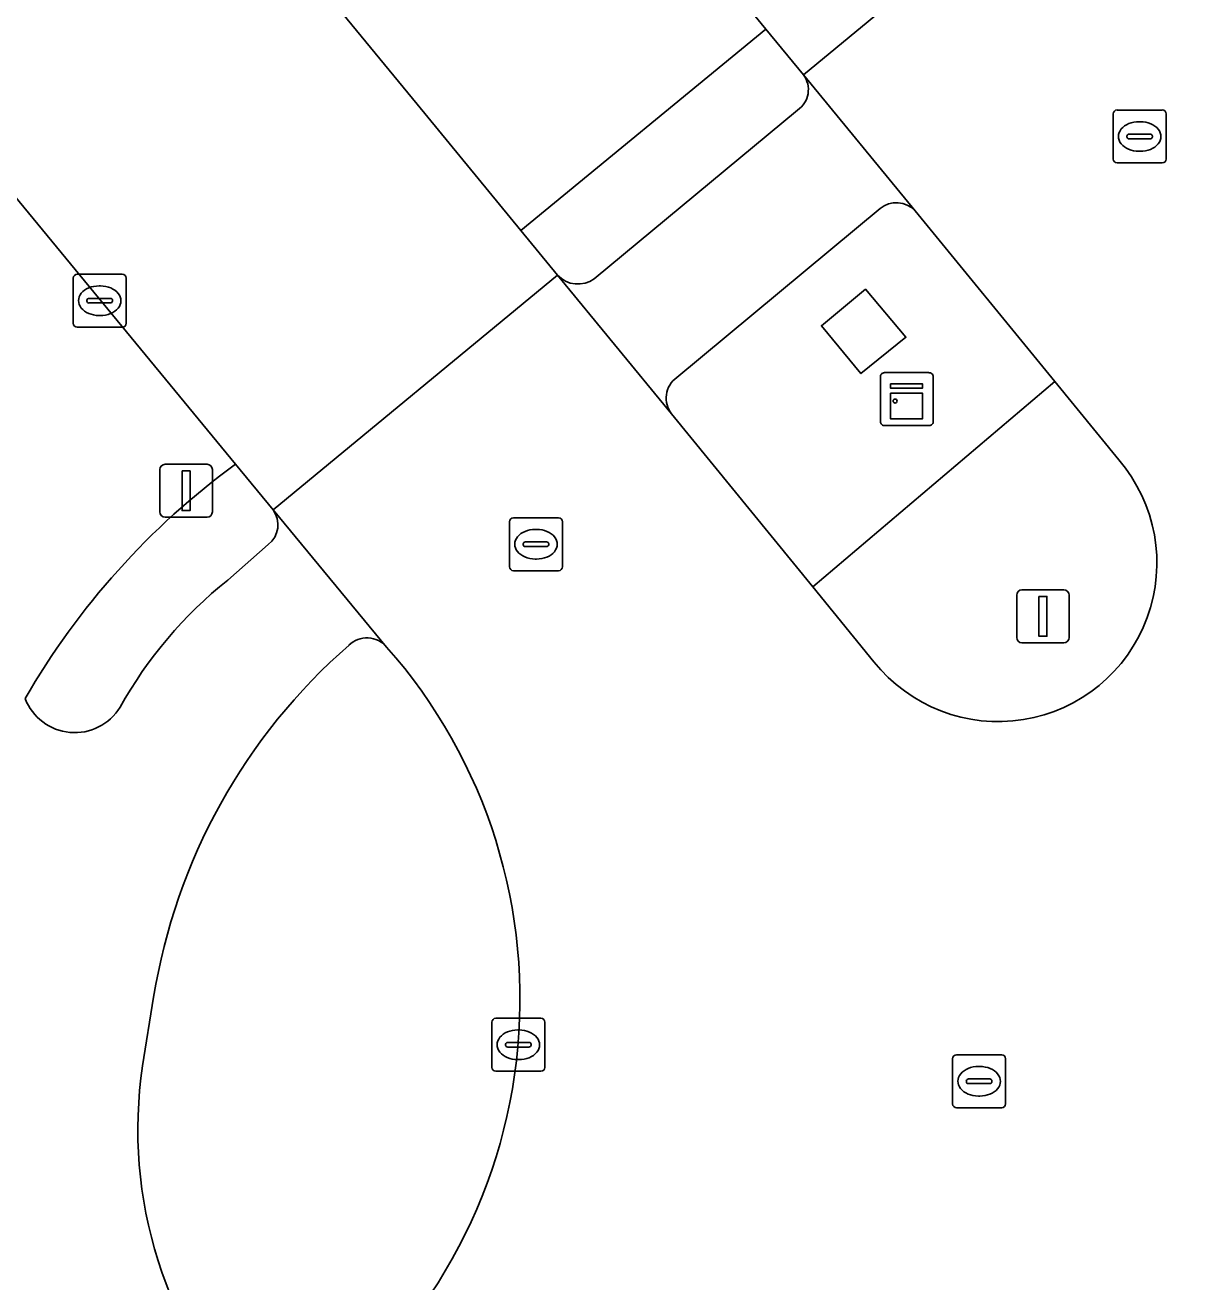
# Model space of a CAD drawing. Extents: x 156141 to 158132, y 385651 to 388333.
# Drawn here: x 157095.74 to 157117.68, y 386364.2 to 386387.93 of the extents above; entities that cross this region are included whole.
import ezdxf

# ---------------------------------------------------------------- set-up
doc = ezdxf.new("R2010")
doc.units = 0
for name, color, linetype in [('IMGEO_Berm_groen', 7, 'Continuous'), ('IMGEO_Fietspad_open', 7, 'Continuous'), ('IMGEO_Kast', 7, 'Continuous'), ('IMGEO_Kolk', 7, 'Continuous'), ('IMGEO_Lichtmast', 7, 'Continuous'), ('IMGEO_Rijbaan_lokaal_gesloten', 7, 'Continuous'), ('IMGEO_Rioolput', 7, 'Continuous'), ('IMGEO_Verkeersbordpaal', 7, 'Continuous'), ('IMGEO_Verkeerseiland_gesloten', 7, 'Continuous'), ('IMGEO_Verkeerseiland_halfverhard', 7, 'Continuous'), ('IMGEO_Verkeerseiland_open', 7, 'Continuous'), ('IMGEO_Voetpad_open', 7, 'Continuous')]:
    doc.layers.add(name, color=color, linetype=linetype)

msp = doc.modelspace()

# ---------------------------------------------------------------- linework, layer by layer
at = {"layer": 'IMGEO_Berm_groen'}
for points in [[(157002.333, 386508.861), (157009.629, 386500), (157103.143, 386386.435), (157105.1, 386384.051), (157109.728, 386387.854), (157107.759, 386390.255), (157017.392, 386500)], [(157099.714, 386379.637), (157000.586, 386500)]]:
    msp.add_lwpolyline(points, dxfattribs=at)
msp.add_arc((157108.152, 386368.068), 14.319, 126.1053, 150.0821, dxfattribs=at)
at = {"layer": 'IMGEO_Fietspad_open'}
for points in [[(157112.547, 386384.421), (157110.438, 386386.99)], [(157110.328, 386386.325), (157106.487, 386383.14)], [(157108.046, 386381.273), (157111.885, 386384.466)], [(157105.794, 386383.207), (157107.949, 386380.586)], [(157102.567, 386376.185), (157100.424, 386378.778)], [(157100.332, 386378.119), (157099.566, 386377.448)], [(157097.959, 386368.278), (157098.168, 386369.574)]]:
    msp.add_lwpolyline(points, dxfattribs=at)
for centre, radius, start, end in [((157110.062, 386386.711), 0.469, 304.6395, 36.5756), ((157112.192, 386384.096), 0.481, 42.4787, 129.7438), ((157106.178, 386383.564), 0.525, 222.9192, 306.0363), ((157108.327, 386380.883), 0.481, 125.7748, 218.1518), ((157100.033, 386378.497), 0.482, 308.3868, 35.7183), ((157104.721, 386371.02), 8.24, 128.7295, 150.7357), ((157109.196, 386367.798), 11.17, 131.0732, 170.8528), ((157102.196, 386375.873), 0.485, 40.0897, 134.427), ((157096.677, 386375.571), 1.003, 201.1029, 328.5659), ((157106.03, 386367.065), 8.161, 171.4561, 223.7669)]:
    msp.add_arc(centre, radius, start, end, dxfattribs=at)
at = {"layer": 'IMGEO_Kast'}
for p, q in [((157111.89, 386380.441), (157111.89, 386381.282)), ((157111.89, 386381.282), (157111.89, 386380.441)), ((157111.965, 386381.366), (157112.806, 386381.366)), ((157112.806, 386381.366), (157111.965, 386381.366)), ((157112.89, 386381.291), (157112.89, 386380.45)), ((157112.89, 386380.45), (157112.89, 386381.291)), ((157112.815, 386380.366), (157111.974, 386380.366)), ((157111.974, 386380.366), (157112.815, 386380.366))]:
    msp.add_line(p, q, dxfattribs=at)
for points in [[(157112.085, 386381.156), (157112.685, 386381.156), (157112.685, 386381.071), (157112.085, 386381.071), (157112.085, 386381.156)], [(157112.085, 386380.981), (157112.685, 386380.981), (157112.685, 386380.492), (157112.085, 386380.492), (157112.085, 386380.981)]]:
    msp.add_lwpolyline(points, dxfattribs=at)
msp.add_circle((157112.169, 386380.83), 0.0377, dxfattribs=at)
for centre, start, end in [((157111.968, 386381.288), 92.4484, 184.2845), ((157111.968, 386381.288), 92.4484, 184.2845), ((157112.812, 386381.288), 2.4484, 94.2845), ((157112.812, 386381.288), 2.4484, 94.2845), ((157111.968, 386380.444), 182.4484, 274.2845), ((157111.968, 386380.444), 182.4484, 274.2845), ((157112.812, 386380.444), 272.4484, 4.2845), ((157112.812, 386380.444), 272.4484, 4.2845)]:
    msp.add_arc(centre, 0.0779, start, end, dxfattribs=at)
at = {"layer": 'IMGEO_Kolk'}
for p, q in [((157096.649, 386382.299), (157096.649, 386383.151)), ((157096.724, 386383.225), (157097.576, 386383.225)), ((157097.65, 386383.151), (157097.65, 386382.299)), ((157097.137, 386383.005), (157097.162, 386383.005)), ((157096.908, 386382.719), (157096.908, 386382.731)), ((157097.346, 386382.682), (157096.948, 386382.682)), ((157096.951, 386382.768), (157097.349, 386382.768)), ((157097.392, 386382.731), (157097.392, 386382.719)), ((157097.16, 386382.445), (157097.135, 386382.445)), ((157097.576, 386382.225), (157096.724, 386382.225)), ((157104.554, 386368.247), (157104.554, 386369.099)), ((157104.629, 386369.173), (157105.481, 386369.173)), ((157105.555, 386369.099), (157105.555, 386368.247)), ((157105.042, 386368.953), (157105.067, 386368.953)), ((157104.813, 386368.667), (157104.813, 386368.679)), ((157105.251, 386368.63), (157104.853, 386368.63)), ((157104.856, 386368.716), (157105.254, 386368.716)), ((157105.297, 386368.679), (157105.297, 386368.667)), ((157105.065, 386368.393), (157105.04, 386368.393)), ((157105.481, 386368.173), (157104.629, 386368.173))]:
    msp.add_line(p, q, dxfattribs=at)
for points in [[(157096.649, 386382.299), (157096.649, 386383.151)], [(157096.724, 386383.225), (157097.576, 386383.225)], [(157097.65, 386383.151), (157097.65, 386382.299)], [(157097.576, 386382.225), (157096.724, 386382.225)], [(157104.554, 386368.247), (157104.554, 386369.099)], [(157104.629, 386369.173), (157105.481, 386369.173)], [(157105.555, 386369.099), (157105.555, 386368.247)], [(157105.481, 386368.173), (157104.629, 386368.173)]]:
    msp.add_lwpolyline(points, dxfattribs=at)
for centre, radius, start, end in [((157096.726, 386383.149), 0.0765, 91.552, 178.448), ((157096.726, 386383.149), 0.0765, 91.552, 178.448), ((157097.574, 386383.149), 0.0765, 1.552, 88.448), ((157097.574, 386383.149), 0.0765, 1.552, 88.448), ((157096.948, 386382.728), 0.0403, 85.8775, 175.7526), ((157096.945, 386382.718), 0.0366, 178.938, 274.7102), ((157097.349, 386382.725), 0.043, 264.8664, 352.4533), ((157097.353, 386382.73), 0.0386, 1.7309, 96.639), ((157096.726, 386382.301), 0.0765, 181.552, 268.448), ((157096.726, 386382.301), 0.0765, 181.552, 268.448), ((157097.574, 386382.301), 0.0765, 271.552, 358.448), ((157097.574, 386382.301), 0.0765, 271.552, 358.448), ((157104.631, 386369.097), 0.0765, 91.552, 178.448), ((157104.631, 386369.097), 0.0765, 91.552, 178.448), ((157105.479, 386369.097), 0.0765, 1.552, 88.448), ((157105.479, 386369.097), 0.0765, 1.552, 88.448), ((157104.853, 386368.676), 0.0403, 85.8775, 175.7526), ((157104.85, 386368.666), 0.0366, 178.938, 274.7102), ((157105.254, 386368.673), 0.043, 264.8664, 352.4533), ((157105.258, 386368.678), 0.0386, 1.7309, 96.639), ((157104.631, 386368.249), 0.0765, 181.552, 268.448), ((157104.631, 386368.249), 0.0765, 181.552, 268.448), ((157105.479, 386368.249), 0.0765, 271.552, 358.448), ((157105.479, 386368.249), 0.0765, 271.552, 358.448)]:
    msp.add_arc(centre, radius, start, end, dxfattribs=at)
for centre, major_axis, ratio, start_param, end_param in [((157097.136, 386382.725), (-0.387, 0.002), 0.722429, 4.712389, 7.853982), ((157097.161, 386382.725), (-0.39, 0.002), 0.717154, 1.570796, 4.712389), ((157105.041, 386368.673), (-0.387, 0.002), 0.722429, 4.712389, 7.853982), ((157105.066, 386368.673), (-0.39, 0.002), 0.717154, 1.570796, 4.712389)]:
    msp.add_ellipse(centre, major_axis=major_axis, ratio=ratio, start_param=start_param, end_param=end_param, dxfattribs=at)
at = {"layer": 'IMGEO_Lichtmast'}
for p, q in [((157114.465, 386376.364), (157114.465, 386377.164)), ((157114.465, 386377.164), (157114.465, 386376.364)), ((157114.565, 386377.264), (157115.355, 386377.264)), ((157115.355, 386377.264), (157114.565, 386377.264)), ((157115.455, 386377.164), (157115.455, 386376.364)), ((157115.455, 386376.364), (157115.455, 386377.164)), ((157115.355, 386376.264), (157114.565, 386376.264)), ((157114.565, 386376.264), (157115.355, 386376.264))]:
    msp.add_line(p, q, dxfattribs=at)
msp.add_lwpolyline([(157114.885, 386377.139), (157115.035, 386377.139), (157115.035, 386376.389), (157114.885, 386376.389), (157114.885, 386377.139)], dxfattribs=at)
for centre, start, end in [((157114.565, 386377.164), 90, 180), ((157114.565, 386377.164), 90, 180), ((157115.355, 386377.164), 0, 90), ((157115.355, 386377.164), 360, 90), ((157114.565, 386376.364), 180, 270), ((157114.565, 386376.364), 180, 270), ((157115.355, 386376.364), 270, 0), ((157115.355, 386376.364), 270, 0)]:
    msp.add_arc(centre, 0.1, start, end, dxfattribs=at)
at = {"layer": 'IMGEO_Rijbaan_lokaal_gesloten'}
for points in [[(157006.877, 386512.769), (157017.392, 386500), (157107.759, 386390.255), (157109.728, 386387.854), (157110.438, 386386.99), (157115.824, 386391.443), (157115.109, 386392.268), (157046.395, 386475.769), (157046.311, 386475.871), (157038.798, 386484.996), (157038.728, 386485.081), (157026.409, 386500), (157002.547, 386528.981), (157000, 386532.075), (156993.399, 386540.123), (156989.447, 386544.942)], [(156985.569, 386518.241), (156993.209, 386508.961), (156999.306, 386501.555), (157000, 386500.712), (157000.586, 386500), (157099.714, 386379.637), (157100.424, 386378.778), (157105.794, 386383.207), (157105.1, 386384.051), (157103.143, 386386.435), (157009.629, 386500), (157002.333, 386508.861)], [(157118.068, 386388.852), (157115.824, 386391.443), (157110.438, 386386.99), (157112.547, 386384.421), (157115.182, 386381.2), (157116.393, 386379.719)], [(157111.77, 386375.907), (157110.613, 386377.324), (157107.949, 386380.586), (157105.794, 386383.207), (157100.424, 386378.778), (157102.567, 386376.185)]]:
    msp.add_lwpolyline(points, dxfattribs=at)
for centre, radius, start, end in [((157114.116, 386377.771), 2.996, 218.4588, 40.5573), ((157095.051, 386369.536), 10.035, 305.1561, 41.4967)]:
    msp.add_arc(centre, radius, start, end, dxfattribs=at)
at = {"layer": 'IMGEO_Rioolput'}
for p, q in [((157116.287, 386385.4), (157116.287, 386386.252)), ((157116.362, 386386.326), (157117.214, 386386.326)), ((157117.288, 386386.252), (157117.288, 386385.4)), ((157116.775, 386386.106), (157116.8, 386386.106)), ((157116.546, 386385.82), (157116.546, 386385.832)), ((157116.984, 386385.783), (157116.586, 386385.783)), ((157116.589, 386385.869), (157116.987, 386385.869)), ((157117.03, 386385.832), (157117.03, 386385.82)), ((157116.798, 386385.546), (157116.773, 386385.546)), ((157117.214, 386385.326), (157116.362, 386385.326)), ((157104.962, 386378.626), (157105.814, 386378.626)), ((157104.887, 386377.7), (157104.887, 386378.552)), ((157105.375, 386378.406), (157105.4, 386378.406)), ((157105.888, 386378.552), (157105.888, 386377.7)), ((157105.146, 386378.12), (157105.146, 386378.132)), ((157105.189, 386378.169), (157105.587, 386378.169)), ((157105.63, 386378.132), (157105.63, 386378.12)), ((157105.584, 386378.083), (157105.186, 386378.083)), ((157105.814, 386377.626), (157104.962, 386377.626)), ((157105.398, 386377.846), (157105.373, 386377.846)), ((157113.255, 386367.558), (157113.255, 386368.41)), ((157113.33, 386368.484), (157114.182, 386368.484)), ((157114.256, 386368.41), (157114.256, 386367.558)), ((157113.743, 386368.264), (157113.768, 386368.264)), ((157113.514, 386367.978), (157113.514, 386367.99)), ((157113.952, 386367.941), (157113.554, 386367.941)), ((157113.557, 386368.027), (157113.955, 386368.027)), ((157113.998, 386367.99), (157113.998, 386367.978)), ((157113.766, 386367.704), (157113.741, 386367.704)), ((157114.182, 386367.484), (157113.33, 386367.484))]:
    msp.add_line(p, q, dxfattribs=at)
for points in [[(157116.287, 386385.4), (157116.287, 386386.252)], [(157116.362, 386386.326), (157117.214, 386386.326)], [(157117.288, 386386.252), (157117.288, 386385.4)], [(157117.214, 386385.326), (157116.362, 386385.326)], [(157104.962, 386378.626), (157105.814, 386378.626)], [(157104.887, 386377.7), (157104.887, 386378.552)], [(157105.888, 386378.552), (157105.888, 386377.7)], [(157105.814, 386377.626), (157104.962, 386377.626)], [(157113.255, 386367.558), (157113.255, 386368.41)], [(157113.33, 386368.484), (157114.182, 386368.484)], [(157114.256, 386368.41), (157114.256, 386367.558)], [(157114.182, 386367.484), (157113.33, 386367.484)]]:
    msp.add_lwpolyline(points, dxfattribs=at)
for centre, radius, start, end in [((157116.364, 386386.25), 0.0765, 91.552, 178.448), ((157116.364, 386386.25), 0.0765, 91.552, 178.448), ((157117.212, 386386.25), 0.0765, 1.552, 88.448), ((157117.212, 386386.25), 0.0765, 1.552, 88.448), ((157116.586, 386385.829), 0.0403, 85.8775, 175.7526), ((157116.583, 386385.819), 0.0366, 178.938, 274.7102), ((157116.987, 386385.826), 0.043, 264.8664, 352.4533), ((157116.991, 386385.831), 0.0386, 1.7309, 96.639), ((157116.364, 386385.402), 0.0765, 181.552, 268.448), ((157116.364, 386385.402), 0.0765, 181.552, 268.448), ((157117.212, 386385.402), 0.0765, 271.552, 358.448), ((157117.212, 386385.402), 0.0765, 271.552, 358.448), ((157104.964, 386378.55), 0.0765, 91.552, 178.448), ((157104.964, 386378.55), 0.0765, 91.552, 178.448), ((157105.812, 386378.55), 0.0765, 1.552, 88.448), ((157105.812, 386378.55), 0.0765, 1.552, 88.448), ((157105.186, 386378.129), 0.0403, 85.8775, 175.7526), ((157105.183, 386378.119), 0.0366, 178.938, 274.7102), ((157105.587, 386378.126), 0.043, 264.8664, 352.4533), ((157105.591, 386378.131), 0.0386, 1.7309, 96.639), ((157104.964, 386377.702), 0.0765, 181.552, 268.448), ((157104.964, 386377.702), 0.0765, 181.552, 268.448), ((157105.812, 386377.702), 0.0765, 271.552, 358.448), ((157105.812, 386377.702), 0.0765, 271.552, 358.448), ((157113.332, 386368.408), 0.0765, 91.552, 178.448), ((157113.332, 386368.408), 0.0765, 91.552, 178.448), ((157114.18, 386368.408), 0.0765, 1.552, 88.448), ((157114.18, 386368.408), 0.0765, 1.552, 88.448), ((157113.554, 386367.987), 0.0403, 85.8775, 175.7526), ((157113.551, 386367.977), 0.0366, 178.938, 274.7102), ((157113.955, 386367.984), 0.043, 264.8664, 352.4533), ((157113.959, 386367.989), 0.0386, 1.7309, 96.639), ((157113.332, 386367.56), 0.0765, 181.552, 268.448), ((157113.332, 386367.56), 0.0765, 181.552, 268.448), ((157114.18, 386367.56), 0.0765, 271.552, 358.448), ((157114.18, 386367.56), 0.0765, 271.552, 358.448)]:
    msp.add_arc(centre, radius, start, end, dxfattribs=at)
for centre, major_axis, ratio, start_param, end_param in [((157116.774, 386385.826), (-0.387, 0.002), 0.722429, 4.712389, 7.853982), ((157116.799, 386385.826), (-0.39, 0.002), 0.717154, 1.570796, 4.712389), ((157105.374, 386378.126), (-0.387, 0.002), 0.722429, 4.712389, 7.853982), ((157105.399, 386378.126), (-0.39, 0.002), 0.717154, 1.570796, 4.712389), ((157113.742, 386367.984), (-0.387, 0.002), 0.722429, 4.712389, 7.853982), ((157113.767, 386367.984), (-0.39, 0.002), 0.717154, 1.570796, 4.712389)]:
    msp.add_ellipse(centre, major_axis=major_axis, ratio=ratio, start_param=start_param, end_param=end_param, dxfattribs=at)
at = {"layer": 'IMGEO_Verkeersbordpaal'}
for p, q in [((157098.286, 386378.736), (157098.286, 386379.536)), ((157098.286, 386379.536), (157098.286, 386378.736)), ((157098.386, 386379.636), (157099.176, 386379.636)), ((157099.176, 386379.636), (157098.386, 386379.636)), ((157099.276, 386379.536), (157099.276, 386378.736)), ((157099.276, 386378.736), (157099.276, 386379.536)), ((157099.176, 386378.636), (157098.386, 386378.636)), ((157098.386, 386378.636), (157099.176, 386378.636))]:
    msp.add_line(p, q, dxfattribs=at)
msp.add_lwpolyline([(157098.706, 386379.511), (157098.856, 386379.511), (157098.856, 386378.761), (157098.706, 386378.761), (157098.706, 386379.511)], dxfattribs=at)
for centre, start, end in [((157098.386, 386379.536), 90, 180), ((157098.386, 386379.536), 90, 180), ((157099.176, 386379.536), 0, 90), ((157099.176, 386379.536), 360, 90), ((157098.386, 386378.736), 180, 270), ((157098.386, 386378.736), 180, 270), ((157099.176, 386378.736), 270, 0), ((157099.176, 386378.736), 270, 0)]:
    msp.add_arc(centre, 0.1, start, end, dxfattribs=at)
at = {"layer": 'IMGEO_Verkeerseiland_gesloten'}
msp.add_lwpolyline([(157111.608, 386382.94), (157110.778, 386382.253), (157111.522, 386381.349), (157112.374, 386382.035)], close=True, dxfattribs=at)
at = {"layer": 'IMGEO_Verkeerseiland_halfverhard'}
for points in [[(157107.949, 386380.586), (157110.613, 386377.324), (157115.182, 386381.2), (157112.547, 386384.421)], [(157111.885, 386384.466), (157108.046, 386381.273)]]:
    msp.add_lwpolyline(points, dxfattribs=at)
msp.add_lwpolyline([(157112.374, 386382.035), (157111.522, 386381.349), (157110.778, 386382.253), (157111.608, 386382.94)], close=True, dxfattribs=at)
for centre, start, end in [((157112.192, 386384.096), 42.4787, 129.7438), ((157108.327, 386380.883), 125.7748, 218.1518)]:
    msp.add_arc(centre, 0.481, start, end, dxfattribs=at)
at = {"layer": 'IMGEO_Verkeerseiland_open'}
for points in [[(157116.393, 386379.719), (157115.182, 386381.2), (157110.613, 386377.324), (157111.77, 386375.907)], [(157098.168, 386369.574), (157097.959, 386368.278)]]:
    msp.add_lwpolyline(points, dxfattribs=at)
for centre, radius, start, end in [((157114.116, 386377.771), 2.996, 218.4588, 40.5573), ((157109.196, 386367.798), 11.17, 131.0732, 170.8528), ((157102.196, 386375.873), 0.485, 40.0897, 134.427), ((157095.051, 386369.536), 10.035, 305.1561, 41.4967), ((157106.03, 386367.065), 8.161, 171.4561, 223.7669)]:
    msp.add_arc(centre, radius, start, end, dxfattribs=at)
at = {"layer": 'IMGEO_Voetpad_open'}
for points in [[(157110.438, 386386.99), (157109.728, 386387.854), (157105.1, 386384.051), (157105.794, 386383.207)], [(157106.487, 386383.14), (157110.328, 386386.325)], [(157100.424, 386378.778), (157099.714, 386379.637)], [(157099.566, 386377.448), (157100.332, 386378.119)]]:
    msp.add_lwpolyline(points, dxfattribs=at)
for centre, radius, start, end in [((157110.062, 386386.711), 0.469, 304.6395, 36.5756), ((157106.178, 386383.564), 0.525, 222.9192, 306.0363), ((157108.152, 386368.068), 14.319, 126.1053, 150.0821), ((157100.033, 386378.497), 0.482, 308.3868, 35.7183), ((157104.721, 386371.02), 8.24, 128.7295, 150.7357), ((157096.677, 386375.571), 1.003, 201.1029, 328.5659)]:
    msp.add_arc(centre, radius, start, end, dxfattribs=at)

doc.saveas('drawing.dxf')
